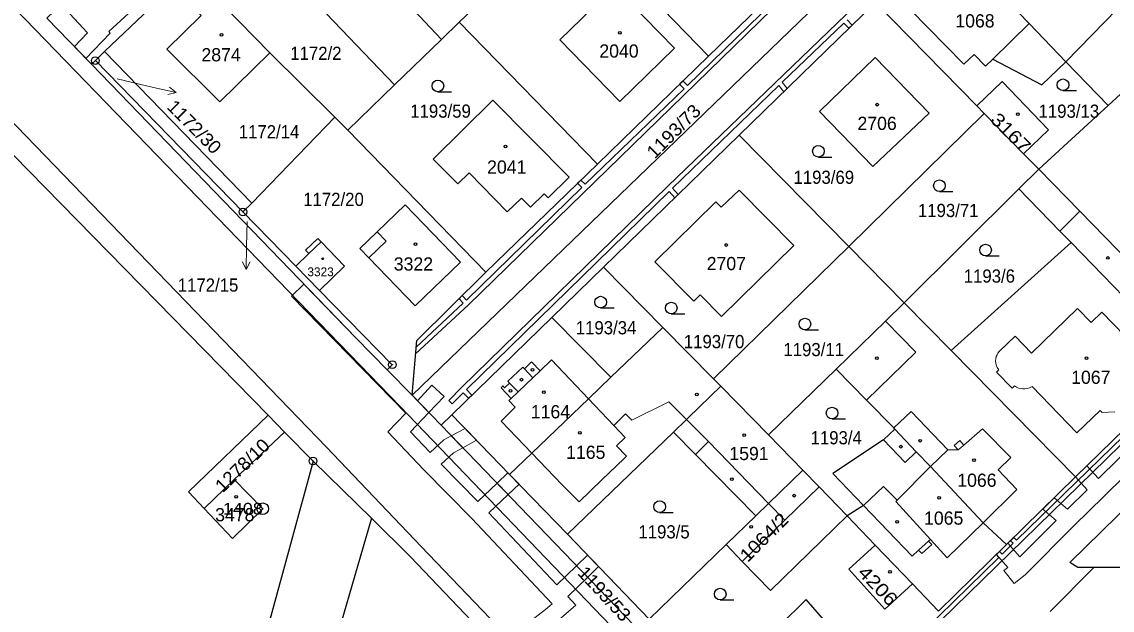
# Model space of a CAD drawing. Extents: x -679733 to -673243, y -1075091 to -1066557.
# Drawn here: x -676980.4 to -676840, y -1070365.2 to -1070289.4 of the extents above; entities that cross this region are included whole.
import ezdxf
from ezdxf.enums import TextEntityAlignment as Align

# ---------------------------------------------------------------- set-up
doc = ezdxf.new("R2010")
doc.units = 0
doc.header["$LTSCALE"] = 0.68
for name, color, linetype, lineweight in [('1', 7, 'Continuous', 25), ('13', 7, 'Continuous', 13), ('3', 7, 'Continuous', 25), ('4', 7, 'Continuous', 13), ('5', 7, 'Continuous', 25), ('7', 7, 'Continuous', 13), ('8', 7, 'Continuous', 25)]:
    doc.layers.add(name, color=color, linetype=linetype, lineweight=lineweight)
doc.layers.add('2', color=7, linetype='Continuous')

msp = doc.modelspace()

# ---------------------------------------------------------------- linework, layer by layer
at = {"layer": '1'}
for p, q in [((-676909.72, -1070275.51), (-676891.99, -1070293.85)), ((-676932.41, -1070297.54), (-676944.52, -1070284.87)), ((-676870.46, -1070286.91), (-676857.42, -1070300.25)), ((-676997.26, -1070290.55), (-676948.72, -1070340.1)), ((-676924.08, -1070289.44), (-676906.3, -1070307.75)), ((-676932.41, -1070297.54), (-676926.39, -1070291.71)), ((-676840.51, -1070300.2), (-676845.94, -1070294.55)), ((-676857.42, -1070300.25), (-676856.45, -1070301.24)), ((-676856.45, -1070301.24), (-676851.38, -1070306.42)), ((-676851.38, -1070306.42), (-676849.44, -1070308.41)), ((-676849.44, -1070308.41), (-676852.02, -1070310.93)), ((-676852.02, -1070310.93), (-676866.76, -1070325.61)), ((-676950.81, -1070312.76), (-676951.96, -1070313.91)), ((-676897.85, -1070328.79), (-676905.5, -1070321.01)), ((-676904.56, -1070335.21), (-676912.17, -1070327.5)), ((-676844.69, -1070348.05), (-676827.34, -1070331.03)), ((-676933.39, -1070334.24), (-676930.16, -1070337.51)), ((-676884.24, -1070342.64), (-676890.4, -1070336.37)), ((-676925.05, -1070340.03), (-676917.6, -1070347.72)), ((-676926.43, -1070341.37), (-676883.41, -1070385.98)), ((-676889.72, -1070356.77), (-676885.88, -1070353.06)), ((-676847.97, -1070365.39), (-676842.35, -1070359.71)), ((-676865.71, -1070361.83), (-676869.26, -1070365.1))]:
    msp.add_line(p, q, dxfattribs=at)
for points in [[(-676861.87, -1070264.58), (-676858.44, -1070268.3), (-676930.16, -1070337.51), (-676926.43, -1070341.37), (-676925.05, -1070340.03), (-676912.17, -1070327.5), (-676905.5, -1070321.01), (-676888.01, -1070304.02), (-676870.46, -1070286.91), (-676867.43, -1070283.97), (-676861.63, -1070278.34), (-676852.87, -1070269.83), (-676847.22, -1070264.34)], [(-676861.87, -1070264.58), (-676877.6, -1070279.87), (-676891.99, -1070293.85)], [(-676964.69, -1070276.94), (-676977.21, -1070288.93), (-676971.46, -1070294.88), (-676970.97, -1070294.41), (-676969.77, -1070293.26), (-676958.9, -1070282.86)], [(-676938.54, -1070278.77), (-676926.39, -1070291.71), (-676924.08, -1070289.44), (-676920.37, -1070285.87)], [(-676845.94, -1070294.55), (-676850.66, -1070289.64), (-676852.04, -1070288.21), (-676858.93, -1070281.07), (-676861.63, -1070278.34)], [(-676845.94, -1070294.55), (-676837.65, -1070286.03), (-676841.82, -1070281.86)], [(-676957.56, -1070284.22), (-676959.64, -1070286.24), (-676957.32, -1070288.6), (-676961.78, -1070292.95), (-676954.95, -1070299.72), (-676948.5, -1070293.43)], [(-676948.5, -1070293.43), (-676952.45, -1070289.39), (-676957.56, -1070284.22)], [(-676867.43, -1070283.97), (-676864.55, -1070286.45), (-676866.01, -1070287.85), (-676859.08, -1070294.89), (-676857.77, -1070293.62), (-676856.31, -1070295.13), (-676855.37, -1070294.22), (-676849.04, -1070297.54), (-676845.94, -1070294.55)], [(-676842.35, -1070359.71), (-676844.41, -1070359.71), (-676845.45, -1070359.05), (-676810.82, -1070325.18), (-676808.32, -1070325.33), (-676807.21, -1070325.45), (-676803.95, -1070322.18), (-676767.9, -1070286.95)], [(-676826.72, -1070296.91), (-676831.58, -1070291.98), (-676840.51, -1070300.2), (-676849.44, -1070308.41)], [(-676969.77, -1070293.26), (-676950.81, -1070312.76), (-676940.12, -1070301.71)], [(-676948.5, -1070293.43), (-676940.12, -1070301.71), (-676938.43, -1070303.38), (-676932.41, -1070297.54)], [(-676933.39, -1070334.24), (-676932.72, -1070333.59), (-676942.08, -1070324.01), (-676945.15, -1070320.88), (-676951.96, -1070313.91), (-676970.97, -1070294.41)], [(-676891.99, -1070293.85), (-676906.3, -1070307.75), (-676920.66, -1070321.68)], [(-676971.46, -1070294.88), (-676937.42, -1070330.14), (-676933.39, -1070334.24)], [(-676851.38, -1070306.42), (-676848.16, -1070303.33), (-676854.15, -1070297.1), (-676857.42, -1070300.25)], [(-676888.01, -1070304.02), (-676873.91, -1070318.35), (-676856.45, -1070301.24)], [(-676930.16, -1070337.51), (-676929.56, -1070330.49), (-676920.66, -1070321.68), (-676938.43, -1070303.38)], [(-676827.34, -1070331.03), (-676834.48, -1070323.73), (-676844.16, -1070313.81), (-676849.44, -1070308.41)], [(-676852.02, -1070310.93), (-676846.72, -1070316.37), (-676845.28, -1070317.86), (-676860.71, -1070331.75)], [(-676945.15, -1070320.88), (-676943.48, -1070319.28), (-676943.9, -1070318.84), (-676942.31, -1070317.31), (-676941.89, -1070317.75), (-676938.87, -1070320.9), (-676942.08, -1070324.01)], [(-676866.76, -1070325.61), (-676873.91, -1070318.35), (-676891.33, -1070335.43)], [(-676866.76, -1070325.61), (-676869.17, -1070327.96), (-676875.55, -1070334.18)], [(-676853.6, -1070356.76), (-676844.69, -1070348.05), (-676860.71, -1070331.75), (-676866.76, -1070325.61)], [(-676807.21, -1070325.45), (-676806.11, -1070326.43), (-676806.1, -1070328.3), (-676806.47, -1070329.99), (-676836.28, -1070359.15), (-676838.32, -1070359.72), (-676842.35, -1070359.71)], [(-676890.4, -1070336.37), (-676891.33, -1070335.43), (-676897.85, -1070328.79), (-676904.56, -1070335.21)], [(-676904.56, -1070335.21), (-676907.45, -1070337.97), (-676914.73, -1070344.98), (-676917.6, -1070347.72), (-676910.13, -1070355.44), (-676896.49, -1070342.28)], [(-676867.97, -1070341.89), (-676868.11, -1070341.74), (-676871.63, -1070338.16), (-676875.55, -1070334.18), (-676884.24, -1070342.64)], [(-676896.49, -1070342.28), (-676894.8, -1070340.63), (-676894.59, -1070340.42), (-676890.4, -1070336.37)], [(-676948.72, -1070340.1), (-676958.99, -1070349.95), (-676956.94, -1070352.13)], [(-676956.94, -1070352.13), (-676953.09, -1070348.38), (-676946.59, -1070342.27), (-676948.72, -1070340.1)], [(-676946.59, -1070342.27), (-676942.93, -1070346), (-676935.41, -1070353.37)], [(-676896.49, -1070342.28), (-676893.67, -1070345.15), (-676885.88, -1070353.06)], [(-676867.97, -1070341.89), (-676869.42, -1070343.26), (-676875.97, -1070347.61), (-676872.01, -1070351.73), (-676874.13, -1070353.08)], [(-676853.6, -1070356.76), (-676856.6, -1070353.94), (-676863.4, -1070346.71), (-676865.21, -1070344.8), (-676867.97, -1070341.89)], [(-676885.88, -1070353.06), (-676884.24, -1070351.47), (-676879.81, -1070347.18), (-676884.24, -1070342.64)], [(-676942.93, -1070346), (-676948.62, -1070366.93), (-676954.45, -1070396.27), (-676957.81, -1070418.17), (-676958.63, -1070424.67)], [(-676879.81, -1070347.18), (-676877.73, -1070349.34), (-676874.13, -1070353.08)], [(-676956.94, -1070352.13), (-676953.31, -1070355.97), (-676949.41, -1070352.14), (-676953.09, -1070348.38)], [(-676935.41, -1070353.37), (-676947.68, -1070395.62), (-676949.72, -1070413.25), (-676917.22, -1070372.13)], [(-676917.22, -1070372.13), (-676930.35, -1070358.32), (-676935.41, -1070353.37)], [(-676889.72, -1070356.77), (-676887.63, -1070358.93), (-676884, -1070362.68), (-676874.13, -1070353.08)], [(-676874.13, -1070353.08), (-676870.51, -1070356.84), (-676865.71, -1070361.83), (-676862.34, -1070365.33), (-676853.6, -1070356.76)], [(-676910.13, -1070355.44), (-676899.63, -1070366.36), (-676889.72, -1070356.77)], [(-676869.26, -1070365.1), (-676873.92, -1070359.94), (-676870.51, -1070356.84)], [(-676870.86, -1070373.68), (-676879.39, -1070363.85), (-676882.78, -1070367.18), (-676888.16, -1070372.51), (-676890.98, -1070375.31)]]:
    msp.add_lwpolyline(points, dxfattribs=at)
for points in [[(-676896.36, -1070292.82), (-676904.1, -1070284.86), (-676911.13, -1070291.75), (-676903.4, -1070299.67)], [(-676870.82, -1070308.07), (-676863.57, -1070301.18), (-676870.52, -1070294.01), (-676877.69, -1070300.96)], [(-676924.28, -1070310.3), (-676922.83, -1070308.86), (-676917.91, -1070313.89), (-676916.09, -1070312.12), (-676914.92, -1070313.3), (-676913.16, -1070311.58), (-676912.64, -1070312.11), (-676909.92, -1070309.43), (-676919.76, -1070299.51), (-676927.43, -1070307.12)], [(-676888.02, -1070311.12), (-676890.34, -1070313.31), (-676891.04, -1070312.6), (-676898.88, -1070320.33), (-676893.87, -1070325.41), (-676893.05, -1070324.6), (-676890.32, -1070327.36), (-676881, -1070318.24)], [(-676923.92, -1070320.36), (-676929.77, -1070326.01), (-676935.75, -1070319.83), (-676936.9, -1070318.64), (-676934.66, -1070316.48), (-676931.04, -1070312.99)]]:
    msp.add_lwpolyline(points, close=True, dxfattribs=at)
at = {"layer": '13'}
for points in [[(-676863.83, -1070368.28), (-676803.4, -1070309.32), (-676798, -1070315.3), (-676797.56, -1070314.9), (-676802.95, -1070308.89), (-676788.51, -1070294.81), (-676789.24, -1070294.03), (-676799.3, -1070283.25), (-676806.46, -1070275.76), (-676814.49, -1070267.42), (-676808.96, -1070262.12), (-676802.42, -1070269.33), (-676796.82, -1070275.22), (-676783.69, -1070288.56), (-676783.52, -1070288.73), (-676782.4, -1070288.9), (-676778.13, -1070284.59), (-676751.12, -1070258.35)], [(-676882.11, -1070285.36), (-676894.7, -1070297.61), (-676895.27, -1070297.04), (-676895.71, -1070297.46), (-676895.13, -1070298.03), (-676907.87, -1070310.34), (-676908.41, -1070309.8), (-676908.85, -1070310.22), (-676908.3, -1070310.76), (-676923.14, -1070325.26), (-676923.7, -1070324.69), (-676924.12, -1070325.11), (-676923.57, -1070325.66), (-676929.63, -1070331.32), (-676929.71, -1070332.2), (-676922.91, -1070325.87), (-676860.97, -1070265.56)], [(-676867.38, -1070281.83), (-676897.24, -1070310.61), (-676923.79, -1070336.53), (-676925.42, -1070338.2), (-676925, -1070338.62), (-676923.59, -1070337.2), (-676922.88, -1070337.92), (-676922.45, -1070337.5), (-676923.17, -1070336.78), (-676897.05, -1070311.27), (-676896.32, -1070312.1), (-676895.89, -1070311.67), (-676896.61, -1070310.85), (-676882.92, -1070297.6), (-676882.27, -1070298.42), (-676881.83, -1070297.99), (-676882.48, -1070297.18), (-676874.56, -1070289.57), (-676873.89, -1070290.25), (-676873.46, -1070289.84), (-676874.13, -1070289.16)], [(-676975.38, -1070287.17), (-676971.97, -1070290.84), (-676973.66, -1070292.6), (-676972.18, -1070294.13), (-676969.05, -1070290.86), (-676969.23, -1070290.67), (-676963.6, -1070285.45)], [(-676917.79, -1070350.33), (-676919.22, -1070348.85), (-676921.69, -1070351.2), (-676926.4, -1070346.39), (-676924.84, -1070344.93), (-676923.62, -1070344.28), (-676925.11, -1070342.74), (-676926.06, -1070343.25), (-676927.83, -1070344.91), (-676930.35, -1070342.24), (-676928, -1070339.74), (-676929.46, -1070338.23), (-676930.16, -1070337.51), (-676933.39, -1070334.24), (-676937.42, -1070330.14), (-676944.11, -1070323.21), (-676945.71, -1070324.76), (-676930.99, -1070339.84), (-676933.29, -1070342.22), (-676928.66, -1070347.12), (-676922.49, -1070353.41), (-676912.11, -1070364.39), (-676912.96, -1070365.13), (-676917.14, -1070368.36)], [(-676823.78, -1070330.61), (-676841.74, -1070348.24), (-676843.22, -1070346.61), (-676844.69, -1070348.05), (-676843.21, -1070349.69), (-676845.73, -1070352.18), (-676847.44, -1070350.73), (-676848.92, -1070352.18), (-676847.19, -1070353.64), (-676851.87, -1070358.33), (-676853.41, -1070356.58), (-676853.6, -1070356.76), (-676854.89, -1070358.03), (-676853.4, -1070359.7), (-676853.92, -1070360.11), (-676852.6, -1070361.77), (-676851.18, -1070360.64), (-676844.9, -1070354.34), (-676841.02, -1070350.51), (-676823.07, -1070332.89)], [(-676836.99, -1070341.31), (-676852.3, -1070356.18), (-676852.66, -1070355.84), (-676853.09, -1070356.26), (-676852.72, -1070356.6), (-676854.15, -1070358.01)], [(-676899.59, -1070369.2), (-676901.02, -1070367.72), (-676901.73, -1070368.42), (-676909.26, -1070375.29), (-676914.42, -1070368.94), (-676911.62, -1070366.77), (-676909.05, -1070364.55), (-676910.09, -1070363.44), (-676907.54, -1070360.96), (-676908.97, -1070359.48), (-676911.51, -1070361.94), (-676920.26, -1070352.69), (-676917.79, -1070350.33)], [(-676854.15, -1070358.01), (-676854.5, -1070357.65), (-676854.93, -1070358.06), (-676854.57, -1070358.42), (-676864.25, -1070367.86)]]:
    msp.add_lwpolyline(points, dxfattribs=at)
for points in [[(-676926.05, -1070337.67), (-676927.61, -1070336.23), (-676929.46, -1070338.23), (-676928, -1070339.74)], [(-676923.62, -1070344.28), (-676921.85, -1070343.33), (-676923.34, -1070341.79), (-676925.11, -1070342.74)], [(-676917.81, -1070347.5), (-676919.22, -1070348.85), (-676917.79, -1070350.33), (-676916.38, -1070348.98), (-676917.6, -1070347.72)], [(-676907.56, -1070358.11), (-676908.97, -1070359.48), (-676907.54, -1070360.96), (-676906.13, -1070359.6)]]:
    msp.add_lwpolyline(points, close=True, dxfattribs=at)
at = {"layer": '3'}
for p, q in [((-676926.843, -1070298.42), (-676925.093, -1070298.42)), ((-676846.313, -1070298.28), (-676844.563, -1070298.28)), ((-676877.823, -1070306.84), (-676876.073, -1070306.84)), ((-676862.233, -1070311.28), (-676860.483, -1070311.28)), ((-676856.283, -1070319.57), (-676854.533, -1070319.57)), ((-676905.873, -1070326.28), (-676904.123, -1070326.28)), ((-676896.773, -1070327.04), (-676895.023, -1070327.04)), ((-676879.553, -1070329.1), (-676877.803, -1070329.1)), ((-676876.063, -1070340.57), (-676874.313, -1070340.57)), ((-676898.273, -1070352.63), (-676896.523, -1070352.63)), ((-676890.473, -1070363.89), (-676888.723, -1070363.89))]:
    msp.add_line(p, q, dxfattribs=at)
for centre in [(-676926.8429, -1070297.6698), (-676846.3129, -1070297.5298), (-676877.8229, -1070306.0898), (-676862.2329, -1070310.5298), (-676856.2829, -1070318.8198), (-676905.8729, -1070325.5298), (-676896.7729, -1070326.2898), (-676879.5529, -1070328.3498), (-676876.0629, -1070339.8198), (-676898.2729, -1070351.8798), (-676890.4729, -1070363.1398)]:
    msp.add_circle(centre, 0.75, dxfattribs=at)
at = {"layer": '4'}
for p, q in [((-676982.97, -1070285.98), (-676931.69, -1070338.97)), ((-676855.37, -1070294.22), (-676850.66, -1070289.64)), ((-676941.21, -1070344.23), (-676990.46, -1070293.21)), ((-676846.72, -1070316.37), (-676844.16, -1070313.81)), ((-676934.66, -1070316.48), (-676933.51, -1070317.67)), ((-676943.48, -1070319.28), (-676941.89, -1070317.75)), ((-676933.51, -1070317.67), (-676935.75, -1070319.83)), ((-676845.28, -1070317.86), (-676837.08, -1070326.28)), ((-676844.44, -1070326.33), (-676850.36, -1070332.09)), ((-676842.67, -1070328.14), (-676844.44, -1070326.33)), ((-676842.67, -1070328.14), (-676841.32, -1070326.82)), ((-676841.32, -1070326.82), (-676835.1, -1070333.26)), ((-676869.17, -1070327.96), (-676865.27, -1070331.96)), ((-676852.49, -1070329.9), (-676854.52, -1070331.88)), ((-676850.36, -1070332.09), (-676852.49, -1070329.9)), ((-676865.27, -1070331.96), (-676871.63, -1070338.16)), ((-676854.97, -1070332.82), (-676854.9, -1070332.53)), ((-676854.9, -1070332.53), (-676854.81, -1070332.3)), ((-676854.81, -1070332.3), (-676854.7, -1070332.11)), ((-676854.7, -1070332.11), (-676854.52, -1070331.88)), ((-676917.82, -1070335.73), (-676915.91, -1070333.9)), ((-676915.91, -1070333.9), (-676915.69, -1070334.13)), ((-676915.69, -1070334.13), (-676914.78, -1070333.21)), ((-676915.69, -1070334.13), (-676914.61, -1070335.26)), ((-676914.78, -1070333.21), (-676913.68, -1070334.36)), ((-676913.68, -1070334.36), (-676912.22, -1070332.97)), ((-676912.22, -1070332.97), (-676907.45, -1070337.97)), ((-676854.99, -1070333.11), (-676854.97, -1070332.82)), ((-676854.97, -1070333.37), (-676854.99, -1070333.11)), ((-676854.91, -1070333.62), (-676854.97, -1070333.37)), ((-676854.78, -1070333.94), (-676854.91, -1070333.62)), ((-676854.57, -1070334.24), (-676854.78, -1070333.94)), ((-676916.52, -1070337.08), (-676914.61, -1070335.26)), ((-676914.61, -1070335.26), (-676913.68, -1070334.36)), ((-676854.88, -1070334.54), (-676854.57, -1070334.24)), ((-676854.88, -1070334.54), (-676852.86, -1070336.63)), ((-676918.71, -1070336.57), (-676918.46, -1070336.33)), ((-676917.41, -1070337.93), (-676918.71, -1070336.57)), ((-676918.46, -1070336.33), (-676918.24, -1070336.55)), ((-676917.61, -1070335.95), (-676917.82, -1070335.73)), ((-676852.86, -1070336.63), (-676852.55, -1070336.33)), ((-676852.3, -1070336.49), (-676852.55, -1070336.33)), ((-676852.06, -1070336.6), (-676852.3, -1070336.49)), ((-676851.8, -1070336.67), (-676852.06, -1070336.6)), ((-676851.52, -1070336.71), (-676851.8, -1070336.67)), ((-676851.21, -1070336.71), (-676851.52, -1070336.71)), ((-676850.92, -1070336.66), (-676851.21, -1070336.71)), ((-676850.64, -1070336.58), (-676850.92, -1070336.66)), ((-676850.29, -1070336.39), (-676850.64, -1070336.58)), ((-676850.29, -1070336.39), (-676844.51, -1070342.36)), ((-676917.71, -1070338.22), (-676917.41, -1070337.93)), ((-676916.9, -1070339.07), (-676917.71, -1070338.22)), ((-676917.41, -1070337.93), (-676916.52, -1070337.08)), ((-676907.45, -1070337.97), (-676904.16, -1070341.42)), ((-676897.11, -1070338.37), (-676901.87, -1070340.74)), ((-676894.8, -1070340.63), (-676897.11, -1070338.37)), ((-676931.69, -1070338.97), (-676847.83, -1070426.23)), ((-676918.71, -1070340.87), (-676916.9, -1070339.07)), ((-676865.89, -1070339.62), (-676868.11, -1070341.74)), ((-676865.89, -1070339.62), (-676861.16, -1070344.57)), ((-676844.51, -1070342.36), (-676841.52, -1070339.47)), ((-676841.52, -1070339.47), (-676841.27, -1070339.73)), ((-676841.27, -1070339.73), (-676839.63, -1070339.66)), ((-676918.71, -1070340.87), (-676914.73, -1070344.98)), ((-676902.68, -1070339.9), (-676904.16, -1070341.42)), ((-676901.87, -1070340.74), (-676902.68, -1070339.9)), ((-676892, -1070343.5), (-676894.8, -1070340.63)), ((-676904.16, -1070341.42), (-676902.71, -1070342.95)), ((-676859.09, -1070343.94), (-676856.66, -1070341.83)), ((-676853.05, -1070345.55), (-676856.66, -1070341.83)), ((-676903.84, -1070344.03), (-676902.71, -1070342.95)), ((-676893.67, -1070345.15), (-676892, -1070343.5)), ((-676884.24, -1070351.47), (-676892, -1070343.5)), ((-676869.42, -1070343.26), (-676866.66, -1070346.18)), ((-676860.31, -1070344.01), (-676859.58, -1070343.37)), ((-676859.82, -1070344.57), (-676859.09, -1070343.94)), ((-676859.58, -1070343.37), (-676859.09, -1070343.94)), ((-676941.21, -1070344.23), (-676928.99, -1070356.99)), ((-676914.73, -1070344.98), (-676910.88, -1070349.01)), ((-676903.84, -1070344.03), (-676902.55, -1070345.38)), ((-676902.55, -1070345.38), (-676902.8, -1070345.61)), ((-676866.66, -1070346.18), (-676865.21, -1070344.8)), ((-676861.16, -1070344.57), (-676863.4, -1070346.71)), ((-676861.16, -1070344.57), (-676859.82, -1070344.57)), ((-676859.82, -1070344.57), (-676860.31, -1070344.01)), ((-676905.73, -1070348.42), (-676903.82, -1070346.6)), ((-676902.8, -1070345.61), (-676903.82, -1070346.6)), ((-676863.4, -1070346.71), (-676867.66, -1070351.03)), ((-676853.05, -1070345.55), (-676854.67, -1070347.13)), ((-676854.67, -1070347.13), (-676852.26, -1070349.68)), ((-676908.65, -1070351.25), (-676910.88, -1070349.01)), ((-676905.73, -1070348.42), (-676908.65, -1070351.25)), ((-676882.15, -1070353.63), (-676877.73, -1070349.34)), ((-676872.01, -1070351.73), (-676869.42, -1070349.3)), ((-676867.66, -1070351.03), (-676869.42, -1070349.3)), ((-676856.6, -1070353.94), (-676852.26, -1070349.68)), ((-676882.15, -1070353.63), (-676884.24, -1070351.47)), ((-676865.75, -1070358.24), (-676872.01, -1070351.73)), ((-676867.66, -1070351.03), (-676867.84, -1070351.21)), ((-676867.84, -1070351.21), (-676863.39, -1070356.09)), ((-676887.63, -1070358.93), (-676882.15, -1070353.63)), ((-676861.22, -1070358.47), (-676856.6, -1070353.94)), ((-676864.91, -1070357.47), (-676863.63, -1070356.31)), ((-676863.39, -1070356.09), (-676863.63, -1070356.31)), ((-676863.63, -1070356.31), (-676863.23, -1070356.76)), ((-676863.39, -1070356.09), (-676861.22, -1070358.47)), ((-676928.99, -1070356.99), (-676891.55, -1070396.07)), ((-676864.91, -1070357.47), (-676865.75, -1070358.24)), ((-676864.5, -1070357.92), (-676864.91, -1070357.47)), ((-676863.23, -1070356.76), (-676864.5, -1070357.92))]:
    msp.add_line(p, q, dxfattribs=at)
msp.add_lwpolyline([(-676918.24, -1070336.55), (-676917.61, -1070335.95), (-676916.52, -1070337.08)], dxfattribs=at)
at = {"layer": '5'}
for centre, radius in [((-676954.7168, -1070291.1092), 0.175), ((-676903.4068, -1070290.8192), 0.175), ((-676870.2568, -1070300.0892), 0.175), ((-676852.1268, -1070301.3092), 0.175), ((-676918.1468, -1070305.4792), 0.175), ((-676929.7368, -1070318.0592), 0.175), ((-676889.7168, -1070318.1692), 0.175), ((-676941.6846, -1070319.9394), 0.1172), ((-676840.5368, -1070319.8392), 0.175), ((-676870.2968, -1070332.7392), 0.175), ((-676843.2868, -1070332.7492), 0.175), ((-676914.6668, -1070334.2592), 0.175), ((-676916.0768, -1070335.5192), 0.175), ((-676917.4868, -1070336.9692), 0.175), ((-676913.1768, -1070337.1292), 0.175), ((-676893.4868, -1070337.4292), 0.175), ((-676908.5668, -1070342.3792), 0.175), ((-676887.3668, -1070342.6592), 0.175), ((-676867.1968, -1070344.1492), 0.175), ((-676864.7068, -1070343.3792), 0.175), ((-676857.7768, -1070345.8792), 0.175), ((-676888.9668, -1070348.3192), 0.175), ((-676952.8268, -1070350.5992), 0.175), ((-676880.9368, -1070350.4592), 0.175), ((-676862.2668, -1070350.7492), 0.175), ((-676867.6768, -1070353.8392), 0.175), ((-676886.4768, -1070354.4892), 0.175), ((-676868.5968, -1070360.2692), 0.175)]:
    msp.add_circle(centre, radius, dxfattribs=at)
at = {"layer": '7'}
for p, q in [((-676960.556, -1070298.535), (-676961.419, -1070297.822)), ((-676951.542, -1070321.341), (-676951.024, -1070320.348))]:
    msp.add_line(p, q, dxfattribs=at)
for points in [[(-676968.16, -1070296.75), (-676963.48, -1070297.86), (-676960.556, -1070298.535), (-676961.644, -1070298.798)], [(-676951.42, -1070315.12), (-676951.49, -1070318.34), (-676951.542, -1070321.341), (-676952.026, -1070320.33)]]:
    msp.add_lwpolyline(points, dxfattribs=at)
at = {"layer": '8'}
for centre, radius in [((-676970.97, -1070294.4099), 0.5), ((-676970.97, -1070294.4099), 0.0303), ((-676951.96, -1070313.9099), 0.5), ((-676951.96, -1070313.9099), 0.0303), ((-676932.72, -1070333.5899), 0.5), ((-676932.72, -1070333.5899), 0.0303), ((-676942.93, -1070345.9999), 0.5), ((-676942.93, -1070345.9999), 0.0303), ((-676949.41, -1070352.1398), 0.75), ((-676949.41, -1070352.1398), 0.03)]:
    msp.add_circle(centre, radius, dxfattribs=at)

# ---------------------------------------------------------------- texts
at = {"layer": '2'}
for s, height, p in [('1068', 1.7, (-676860.18, -1070290.14)), ('2874', 1.7, (-676957.3, -1070294.509)), ('2040', 1.7, (-676906.04, -1070294.029)), ('2706', 1.7, (-676872.79, -1070303.35)), ('2041', 1.7, (-676920.5, -1070308.97)), ('3322', 1.7, (-676932.52, -1070321.46)), ('2707', 1.7, (-676892.21, -1070321.41)), ('3323', 1.14, (-676943.65, -1070322.19)), ('1067', 1.7, (-676845.26, -1070336.06)), ('1164', 1.7, (-676914.87, -1070340.499)), ('1165', 1.7, (-676910.32, -1070345.72)), ('1591', 1.7, (-676889.29, -1070345.88)), ('1066', 1.7, (-676859.93, -1070349.32)), ('3478', 1.7, (-676955.53, -1070353.759)), ('1065', 1.7, (-676864.21, -1070354.2))]:
    msp.add_text(s, height=height, dxfattribs=at).set_placement(p)
at = {"layer": '2', "width": 0.95}
for s, p in [('1172/2', (-676945.86, -1070294.32)), ('1193/59', (-676930.4, -1070301.769)), ('1193/13', (-676849.46, -1070301.779)), ('1172/14', (-676952.5, -1070304.43)), ('1193/69', (-676881.03, -1070310.29)), ('1172/20', (-676944.19, -1070313.14)), ('1193/71', (-676865, -1070314.57)), ('1193/6', (-676859.1, -1070323.019)), ('1193/34', (-676909.08, -1070329.68)), ('1193/70', (-676895.16, -1070331.46)), ('1193/11', (-676882.33, -1070332.489)), ('1193/4', (-676878.83, -1070343.85)), ('1193/5', (-676901.01, -1070355.97))]:
    msp.add_text(s, height=1.7, dxfattribs=at).set_placement(p)
at = {"layer": '2'}
for s, rotation, width, p in [('1172/30', 315, 1.05, (-676961.873, -1070300.493)), ('1193/73', 45, 1.05, (-676898.918, -1070307.171)), ('3167', 315, 1.2, (-676855.781, -1070302.151)), ('1278/10', 44, 1.05, (-676954.549, -1070350.171)), ('1064/2', 45, 1.1, (-676886.928, -1070359.131)), ('1193/53', 313, 1.05, (-676908.961, -1070360.519)), ('4206', 314, 1.2, (-676872.871, -1070360.48))]:
    msp.add_text(s, height=1.7, rotation=rotation, dxfattribs=dict(at, width=width)).set_placement(p)
at = {"layer": '2', "width": 0.95}
msp.add_text('1172/15', height=1.7, dxfattribs=at).set_placement((-676952.55, -1070324.173), align=Align.RIGHT)
at = {"layer": '8', "width": 1.15}
msp.add_text('1408', height=1.5, dxfattribs=at).set_placement((-676949.409, -1070352.889), align=Align.RIGHT)

doc.saveas('drawing.dxf')
